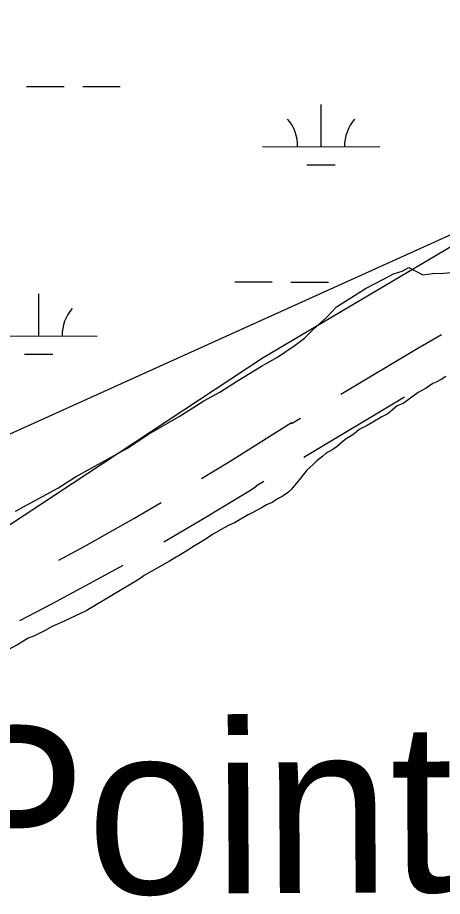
# Model space of a CAD drawing. Extents: x 3180038 to 3217926, y 922069 to 947485.
# Drawn here: x 3198125 to 3198488, y 928297 to 929046 of the extents above; entities that cross this region are included whole.
import ezdxf

# ---------------------------------------------------------------- set-up
doc = ezdxf.new("R2010")
doc.units = 0
for name, color, linetype in [('V-ROAD-CNTR', 7, 'Continuous'), ('V-SITE-VEGE', 7, 'Continuous'), ('V-TOPO-GNAM-IDEN', 7, 'Continuous'), ('V-TOPO-SHOR', 7, 'Continuous'), ('V-WETL-SWMP', 7, 'Continuous')]:
    doc.layers.add(name, color=color, linetype=linetype)

msp = doc.modelspace()

# ---------------------------------------------------------------- linework, layer by layer
at = {"layer": 'V-ROAD-CNTR'}
msp.add_line((3198369.51, 928671.29), (3198455.39, 928722.52), dxfattribs=at)
for points in [[(3198400.88, 928724.94), (3198466.69, 928764.2), (3198486.96, 928775.82)], [(3198282.14, 928652.89), (3198306.71, 928667.82), (3198359.02, 928700.69), (3198359.02, 928699.96), (3198366.53, 928704.44)], [(3198250.03, 928599.01), (3198281.14, 928617.18), (3198322.48, 928642.3), (3198329.02, 928646.41), (3198329.02, 928647.13), (3198335.16, 928650.8)], [(3198160.58, 928583.49), (3198182.69, 928595.39), (3198224.44, 928618.81), (3198247.77, 928632.43)], [(3198127.12, 928532.03), (3198154.51, 928546.16), (3198197.13, 928569.1), (3198215.25, 928579.26)]]:
    msp.add_lwpolyline(points, dxfattribs=at)
at = {"layer": 'V-SITE-VEGE'}
for p, q in [((3198445.88, 928827.48), (3198453.14, 928829.76)), ((3198453.14, 928829.76), (3198458.93, 928832.74)), ((3198458.93, 928832.74), (3198470.93, 928826.62)), ((3198485.82, 928827.82), (3198495.18, 928828.62)), ((3198421.99, 928814.79), (3198437.92, 928823.01)), ((3198437.92, 928823.01), (3198445.88, 928827.48)), ((3198470.93, 928826.62), (3198481.14, 928827.84)), ((3198481.14, 928827.84), (3198485.82, 928827.82)), ((3198414.76, 928810.33), (3198421.99, 928814.79)), ((3198397.41, 928799.18), (3198414.76, 928810.33)), ((3198388.77, 928790.33), (3198397.41, 928799.18)), ((3198377.24, 928779.98), (3198388.77, 928790.33)), ((3198370.05, 928772.61), (3198377.24, 928779.98)), ((3198362.1, 928766.68), (3198370.05, 928772.61)), ((3198346.93, 928756.29), (3198362.1, 928766.68)), ((3198333.17, 928748.83), (3198346.93, 928756.29)), ((3198312.93, 928736.19), (3198333.17, 928748.83)), ((3198490.45, 928739.79), (3198486.61, 928737.26)), ((3198297.74, 928726.52), (3198312.93, 928736.19)), ((3198479.37, 928733.9), (3198473.82, 928730.1)), ((3198482.35, 928735.16), (3198479.37, 928733.9)), ((3198486.61, 928737.26), (3198482.35, 928735.16)), ((3198283.99, 928719.07), (3198297.74, 928726.52)), ((3198467, 928726.31), (3198454.19, 928717.03)), ((3198473.82, 928730.1), (3198467, 928726.31)), ((3198263.02, 928705.69), (3198283.99, 928719.07)), ((3198454.19, 928717.03), (3198449.08, 928714.93)), ((3198449.08, 928714.93), (3198440.97, 928708.17)), ((3198236.97, 928690.79), (3198263.02, 928705.69)), ((3198435.85, 928705.65), (3198428.17, 928701.01)), ((3198440.97, 928708.17), (3198435.85, 928705.65)), ((3198416.66, 928694.7), (3198411.96, 928690.9)), ((3198423.48, 928698.06), (3198416.66, 928694.7)), ((3198428.17, 928701.01), (3198423.48, 928698.06)), ((3198218.9, 928678.9), (3198236.97, 928690.79)), ((3198404.71, 928686.26), (3198400.44, 928682.45)), ((3198411.96, 928690.9), (3198404.71, 928686.26)), ((3198174.75, 928654.31), (3198218.9, 928678.9)), ((3198396.6, 928679.5), (3198393.61, 928677.39)), ((3198400.44, 928682.45), (3198396.6, 928679.5)), ((3198385.5, 928671.91), (3198380.38, 928668.11)), ((3198388.5, 928674.44), (3198385.5, 928671.91)), ((3198393.61, 928677.39), (3198388.5, 928674.44)), ((3198376.96, 928664.72), (3198371.84, 928660.08)), ((3198380.38, 928668.11), (3198376.96, 928664.72)), ((3198370.12, 928657.53), (3198365.84, 928652.03)), ((3198371.84, 928660.08), (3198370.12, 928657.53)), ((3198159.57, 928644.64), (3198174.75, 928654.31)), ((3198365.84, 928652.03), (3198362.85, 928648.65)), ((3198123.37, 928625.24), (3198159.57, 928644.64)), ((3198356.44, 928641.45), (3198352.6, 928638.92)), ((3198358.57, 928643.57), (3198356.44, 928641.45)), ((3198362.85, 928648.65), (3198358.57, 928643.57)), ((3198347.05, 928635.55), (3198342.36, 928632.6)), ((3198350.89, 928637.66), (3198347.05, 928635.55)), ((3198352.6, 928638.92), (3198350.89, 928637.66)), ((3198333.41, 928627.97), (3198326.59, 928624.18)), ((3198337.67, 928630.5), (3198333.41, 928627.97)), ((3198342.36, 928632.6), (3198337.67, 928630.5)), ((3198321.9, 928622.08), (3198310.38, 928615.34)), ((3198326.59, 928624.18), (3198321.9, 928622.08)), ((3198305.7, 928613.24), (3198301, 928610.71)), ((3198310.38, 928615.34), (3198305.7, 928613.24)), ((3198291.62, 928605.24), (3198285.23, 928601.02)), ((3198301, 928610.71), (3198291.62, 928605.24)), ((3198285.23, 928601.02), (3198275.41, 928595.12)), ((3198268.16, 928590.48), (3198254.94, 928582.48)), ((3198275.41, 928595.12), (3198268.16, 928590.48)), ((3198254.94, 928582.48), (3198246.41, 928577.85)), ((3198246.41, 928577.85), (3198233.19, 928570.27)), ((3198228.93, 928567.31), (3198183.72, 928540.35)), ((3198233.19, 928570.27), (3198228.93, 928567.31)), ((3198183.72, 928540.35), (3198164.96, 928531.52)), ((3198164.96, 928531.52), (3198154.74, 928526.9)), ((3198148.34, 928523.1), (3198139.81, 928518.9)), ((3198154.74, 928526.9), (3198148.34, 928523.1)), ((3198134.28, 928516.8), (3198125.32, 928511.32)), ((3198139.81, 928518.9), (3198134.28, 928516.8)), ((3198125.32, 928511.32), (3198118.07, 928507.53))]:
    msp.add_line(p, q, dxfattribs=at)
at = {"layer": 'V-TOPO-SHOR'}
msp.add_lwpolyline([(3198697.78, 928970.2), (3198334.65, 928755.7), (3197844.85, 928433.11), (3197787.42, 928424.67), (3197706.35, 928444.93), (3197674.26, 928460.13), (3197623.59, 928493.91), (3197583.06, 928539.52), (3197507.05, 928630.72), (3197481.72, 928781.04), (3197473.27, 928863.8), (3197460.61, 928920.8), (3197406.56, 928981.6), (3197376.16, 929005.25), (3197332.24, 929022.14), (3197268.06, 929039.03), (3197210.64, 929045.79)], dxfattribs=at)
at = {"layer": 'V-WETL-SWMP'}
for p, q in [((3198132.91, 928987.1), (3198164.91, 928987.03)), ((3198180.91, 928986.99), (3198212.91, 928986.92)), ((3198384.11, 928935.79), (3198384.19, 928971.79)), ((3198334.11, 928935.91), (3198434.11, 928935.68)), ((3198372.08, 928920.39), (3198396.08, 928920.34)), ((3198310.45, 928820.53), (3198342.45, 928820.46)), ((3198358.45, 928820.42), (3198390.45, 928820.35)), ((3198143.28, 928774.47), (3198143.36, 928810.47)), ((3198108.12, 928774.55), (3198193.28, 928774.36)), ((3198131.24, 928759.07), (3198155.24, 928759.02))]:
    msp.add_line(p, q, dxfattribs=at)
msp.add_lwpolyline([(3198575.8, 928897.23), (3198109.53, 928686.69)], dxfattribs=at)
for centre, start, end in [((3198328.87, 928936.39), 359.09901, 40.64267), ((3198439.36, 928936.14), 139.09901, 180.64267), ((3198198.52, 928774.82), 139.09901, 180.64267)]:
    msp.add_arc(centre, 35.25, start, end, dxfattribs=at)

# ---------------------------------------------------------------- texts
at = {"layer": 'V-TOPO-GNAM-IDEN'}
msp.add_text('Point Breeze', height=144.9997, rotation=0.3326, dxfattribs=at).set_placement((3198055.29, 928297.97))

doc.saveas('drawing.dxf')
